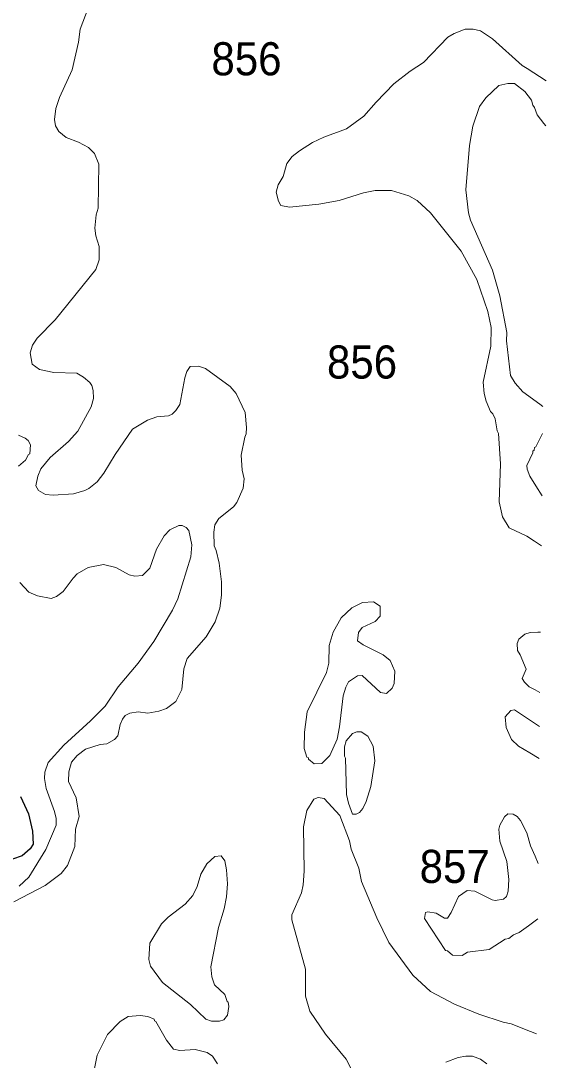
# Model space of a CAD drawing. Extents: x 598.3 to 623.2, y 6902.2 to 6930.1.
# Drawn here: x 621.826 to 623.097, y 6918.158 to 6920.67 of the extents above; entities that cross this region are included whole.
import ezdxf

# ---------------------------------------------------------------- set-up
doc = ezdxf.new("R2010")
doc.units = 0
doc.header["$LTSCALE"] = 0.032
doc.layers.add('1', color=7, linetype='Continuous', lineweight=25)
doc.layers.add('2', color=7, linetype='Continuous', lineweight=13)
doc.layers.add('21', color=7, linetype='Continuous')

msp = doc.modelspace()

# ---------------------------------------------------------------- linework, layer by layer
at = {"layer": '1'}
msp.add_lwpolyline([(621.825, 6918.7953), (621.8449, 6918.7537), (621.8547, 6918.7113), (621.8561, 6918.6804), (621.8488, 6918.669), (621.8297, 6918.6517), (621.8062, 6918.6442)], dxfattribs=at)
at = {"layer": '2'}
for points in [[(621.9909, 6919.5399), (621.9808, 6919.5345), (621.9533, 6919.5264), (621.904, 6919.5233), (621.8859, 6919.5255), (621.8687, 6919.5351), (621.8623, 6919.5461), (621.8672, 6919.5692), (621.8747, 6919.5873), (621.8968, 6919.6148), (621.9417, 6919.6531), (621.9642, 6919.678), (621.9962, 6919.7372), (622.002, 6919.7572), (622.0013, 6919.7761), (621.998, 6919.7887), (621.9931, 6919.796), (621.9778, 6919.8089), (621.9614, 6919.818), (621.9059, 6919.8202), (621.8714, 6919.8275), (621.8532, 6919.8399), (621.8491, 6919.8676), (621.8546, 6919.8863), (621.8658, 6919.9032), (621.9095, 6919.9472), (622.0073, 6920.0689), (622.0159, 6920.0926), (622.0158, 6920.1247), (622.0075, 6920.1499), (622.0053, 6920.1691), (622.0085, 6920.2006), (622.0134, 6920.217), (622.0147, 6920.3232), (622.0042, 6920.3489), (621.9895, 6920.3638), (621.9656, 6920.3768), (621.9358, 6920.3878), (621.9177, 6920.4025), (621.9102, 6920.4159), (621.9074, 6920.4314), (621.9105, 6920.4581), (621.9196, 6920.4844), (621.9504, 6920.5511), (621.9655, 6920.6179), (621.9697, 6920.6495), (621.989, 6920.7008)], [(623.0967, 6920.5251), (623.0504, 6920.5546), (623.0388, 6920.562), (622.9667, 6920.6262), (622.9381, 6920.6459), (622.9203, 6920.65), (622.901, 6920.65), (622.8742, 6920.6393), (622.8587, 6920.63), (622.7998, 6920.5687), (622.7678, 6920.5483), (622.7279, 6920.5179), (622.6852, 6920.4736), (622.6557, 6920.4392), (622.6133, 6920.4085), (622.5585, 6920.3883), (622.5313, 6920.3755), (622.5002, 6920.3559), (622.4821, 6920.3416), (622.4697, 6920.3249), (622.4603, 6920.2934), (622.4487, 6920.2731), (622.4433, 6920.2556), (622.449, 6920.2343), (622.4553, 6920.2238), (622.4755, 6920.2195), (622.5468, 6920.2265), (622.596, 6920.2356), (622.6548, 6920.2543), (622.6834, 6920.2598), (622.7225, 6920.2598), (622.7641, 6920.2471), (622.7846, 6920.2358), (622.8168, 6920.2061), (622.891, 6920.1131), (622.9285, 6920.0445), (622.9558, 6919.9671), (622.9637, 6919.9288), (622.963, 6919.8838), (622.9444, 6919.7967), (622.9467, 6919.7688), (622.9512, 6919.7506), (622.9619, 6919.7253), (622.9677, 6919.7199), (622.9731, 6919.7079), (622.9784, 6919.6792), (622.9815, 6919.6727), (622.9865, 6919.5991), (622.9832, 6919.5074), (622.9911, 6919.4715), (623.0071, 6919.4442), (623.0498, 6919.4243), (623.0682, 6919.4124), (623.0852, 6919.4014)], [(623.0955, 6920.4158), (623.0909, 6920.4219), (623.0751, 6920.4426), (623.0687, 6920.4603), (623.064, 6920.4659), (623.0608, 6920.4784), (623.0449, 6920.499), (623.0202, 6920.5181), (623.004, 6920.5181), (622.9824, 6920.5139), (622.9509, 6920.4836), (622.9353, 6920.4628), (622.9191, 6920.4149), (622.911, 6920.3682), (622.9023, 6920.261), (622.9086, 6920.2059), (622.9139, 6920.1877), (622.9667, 6920.067), (622.9847, 6920.0052), (623.0016, 6919.9164), (623.001, 6919.8962), (623.0107, 6919.8124), (623.0216, 6919.794), (623.0398, 6919.7735), (623.0812, 6919.7435), (623.0887, 6919.7381)], [(621.8094, 6918.5405), (621.885, 6918.5806), (621.9239, 6918.6089), (621.9388, 6918.6285), (621.9568, 6918.6744), (621.9584, 6918.7162), (621.9672, 6918.747), (621.96, 6918.7921), (621.9415, 6918.8313), (621.9421, 6918.8551), (621.9484, 6918.8781), (621.9622, 6918.894), (621.9823, 6918.9098), (622.0177, 6918.9208), (622.0341, 6918.9227), (622.0524, 6918.9333), (622.0611, 6918.9423), (622.0667, 6918.969), (622.0719, 6918.9819), (622.0788, 6918.9911), (622.0901, 6918.9964), (622.1099, 6919.0003), (622.1332, 6918.997), (622.1595, 6919.0013), (622.1783, 6919.0083), (622.2007, 6919.025), (622.2157, 6919.0535), (622.22, 6919.1041), (622.2281, 6919.1286), (622.2745, 6919.1809), (622.2963, 6919.2174), (622.3072, 6919.2505), (622.3112, 6919.2817), (622.3113, 6919.3143), (622.3055, 6919.3595), (622.2983, 6919.3899), (622.2935, 6919.4011), (622.2927, 6919.434), (622.295, 6919.4519), (622.3049, 6919.4673), (622.3406, 6919.4952), (622.3484, 6919.506), (622.364, 6919.5405), (622.3663, 6919.5629), (622.3616, 6919.5839), (622.3591, 6919.6199), (622.3677, 6919.6639), (622.3711, 6919.6716), (622.372, 6919.687), (622.3684, 6919.7234), (622.3471, 6919.769), (622.332, 6919.7859), (622.2727, 6919.8299), (622.2557, 6919.8349), (622.2359, 6919.8342), (622.2273, 6919.8222), (622.2226, 6919.8071), (622.2109, 6919.7428), (622.201, 6919.7278), (622.1918, 6919.7192), (622.1836, 6919.7152), (622.1554, 6919.7125), (622.1325, 6919.7049), (622.0965, 6919.6832), (622.0544, 6919.6221), (622.0268, 6919.577), (622.0105, 6919.556), (621.9909, 6919.5399)], [(621.8204, 6919.5932), (621.8377, 6919.6082), (621.845, 6919.6218), (621.8483, 6919.6233), (621.8498, 6919.6454), (621.844, 6919.6553), (621.8369, 6919.6616), (621.8207, 6919.6689)], [(623.088, 6919.6727), (623.082, 6919.6609), (623.0714, 6919.6401), (623.068, 6919.6383), (623.0673, 6919.632), (623.0642, 6919.6298), (623.0641, 6919.6255), (623.0496, 6919.5951), (623.0503, 6919.5862), (623.0568, 6919.5694), (623.0715, 6919.546), (623.0865, 6919.5222)], [(621.8224, 6918.5785), (621.8458, 6918.6005), (621.887, 6918.6674), (621.9114, 6918.7262), (621.9114, 6918.7421), (621.9078, 6918.7592), (621.8871, 6918.8149), (621.8834, 6918.8387), (621.8839, 6918.8541), (621.8921, 6918.8773), (621.9298, 6918.9191), (621.9943, 6918.978), (622.0298, 6919.0137), (622.0619, 6919.0602), (622.1102, 6919.1179), (622.1477, 6919.1695), (622.193, 6919.2454), (622.2058, 6919.2726), (622.237, 6919.3741), (622.24, 6919.4032), (622.2327, 6919.438), (622.2263, 6919.4451), (622.2159, 6919.4502), (622.2084, 6919.4501), (622.1863, 6919.4401), (622.1727, 6919.4252), (622.1541, 6919.3927), (622.1379, 6919.3469), (622.1202, 6919.329), (622.1019, 6919.3274), (622.0882, 6919.3307), (622.0558, 6919.3491), (622.0261, 6919.3556), (621.9891, 6919.3484), (621.9627, 6919.3332), (621.9528, 6919.3233), (621.9286, 6919.2903), (621.9125, 6919.2785), (621.8994, 6919.2739), (621.8661, 6919.2804), (621.8451, 6919.2891), (621.8238, 6919.3123)], [(623.0831, 6919.1925), (623.0763, 6919.1922), (623.0577, 6919.1913), (623.0451, 6919.1873), (623.0304, 6919.1752), (623.0268, 6919.1652), (623.0271, 6919.1479), (623.034, 6919.1379), (623.0479, 6919.1032), (623.0385, 6919.0802), (623.0438, 6919.0716), (623.0558, 6919.0603), (623.0699, 6919.053), (623.0816, 6919.0469)], [(623.0808, 6918.9646), (623.0682, 6918.9729), (623.0198, 6919.005), (623.0113, 6919.0033), (622.9978, 6918.9878), (622.9997, 6918.9621), (623.0125, 6918.9332), (623.0298, 6918.9171), (623.0569, 6918.9008), (623.08, 6918.8869)], [(623.0732, 6918.2214), (623.0585, 6918.2273), (623.0121, 6918.2459), (622.9927, 6918.25), (622.9341, 6918.2695), (622.875, 6918.2935), (622.8167, 6918.3242), (622.7739, 6918.3636), (622.7162, 6918.4424), (622.6869, 6918.5023), (622.6497, 6918.5899), (622.6433, 6918.6218), (622.6249, 6918.6683), (622.6206, 6918.6884), (622.5977, 6918.7494), (622.5599, 6918.7904), (622.5453, 6918.7929), (622.5349, 6918.789), (622.5176, 6918.7614), (622.5097, 6918.7216), (622.5113, 6918.6152), (622.5088, 6918.5818), (622.5048, 6918.5621), (622.4812, 6918.5091), (622.4813, 6918.4974), (622.5143, 6918.3784), (622.5144, 6918.3131), (622.5252, 6918.2769), (622.563, 6918.2208), (622.6126, 6918.1607), (622.6277, 6918.132)], [(623.0761, 6918.4995), (623.0537, 6918.4831), (623.0311, 6918.4665), (623.0174, 6918.4612), (623.0065, 6918.4523), (622.9977, 6918.4506), (622.9587, 6918.4255), (622.9066, 6918.4189), (622.8931, 6918.4111), (622.8702, 6918.4121), (622.8576, 6918.4226), (622.8535, 6918.4234), (622.8027, 6918.5008), (622.805, 6918.5151), (622.8106, 6918.5163), (622.8304, 6918.5132), (622.8505, 6918.5009), (622.8578, 6918.5011), (622.8671, 6918.5147), (622.8847, 6918.5538), (622.9057, 6918.568), (622.9239, 6918.5662), (622.9662, 6918.5454), (622.9734, 6918.5439), (622.9934, 6918.547), (623.0008, 6918.5536), (623.0043, 6918.5662), (623.0066, 6918.5948), (623.0017, 6918.6385), (622.9847, 6918.6873), (622.9824, 6918.7165), (622.9849, 6918.7262), (622.996, 6918.7458), (623.0036, 6918.7531), (623.017, 6918.7526), (623.0264, 6918.7466), (623.0346, 6918.7376), (623.0499, 6918.7076), (623.0588, 6918.6764), (623.0699, 6918.6507), (623.0774, 6918.6332)], [(622.3017, 6918.149), (622.2896, 6918.1679), (622.2771, 6918.1763), (622.2481, 6918.1835), (622.2104, 6918.1812), (622.1957, 6918.1849), (622.1782, 6918.2067), (622.1529, 6918.2517), (622.1495, 6918.2532), (622.1483, 6918.2573), (622.133, 6918.2637), (622.1144, 6918.2661), (622.0861, 6918.2636), (622.066, 6918.2518), (622.0357, 6918.2203), (622.0111, 6918.17), (621.9996, 6918.1137)], [(622.9534, 6918.1493), (622.9381, 6918.1607), (622.9184, 6918.1681), (622.902, 6918.1681), (622.8834, 6918.1643), (622.8542, 6918.1534)]]:
    msp.add_lwpolyline(points, dxfattribs=at)
for points in [[(622.606, 6919.0386), (622.6119, 6919.0594), (622.6187, 6919.0721), (622.64, 6919.0869), (622.6514, 6919.0876), (622.6961, 6919.0464), (622.7105, 6919.0442), (622.7239, 6919.0567), (622.7288, 6919.0686), (622.7306, 6919.0982), (622.7191, 6919.1241), (622.7025, 6919.1378), (622.654, 6919.1616), (622.64, 6919.1714), (622.6431, 6919.1919), (622.6517, 6919.2037), (622.6833, 6919.2179), (622.695, 6919.2308), (622.695, 6919.2556), (622.6789, 6919.2657), (622.6525, 6919.2641), (622.627, 6919.2512), (622.6005, 6919.2271), (622.5811, 6919.1927), (622.5721, 6919.1604), (622.5711, 6919.1175), (622.5655, 6919.0953), (622.5185, 6918.9995), (622.5123, 6918.9511), (622.5114, 6918.911), (622.5178, 6918.8904), (622.5217, 6918.8884), (622.5219, 6918.8854), (622.5354, 6918.874), (622.5544, 6918.8749), (622.5738, 6918.894), (622.5912, 6918.9341), (622.597, 6918.964)], [(622.6779, 6918.9168), (622.665, 6918.9412), (622.6494, 6918.9517), (622.6383, 6918.9517), (622.6285, 6918.9475), (622.6125, 6918.9299), (622.6092, 6918.9156), (622.6092, 6918.8927), (622.6116, 6918.8877), (622.6141, 6918.8002), (622.6182, 6918.7788), (622.6281, 6918.7527), (622.6367, 6918.7527), (622.6451, 6918.7567), (622.6528, 6918.7662), (622.661, 6918.7835), (622.6723, 6918.8198), (622.682, 6918.8818)], [(622.3041, 6918.4785), (622.3179, 6918.5241), (622.3235, 6918.553), (622.3258, 6918.5845), (622.3234, 6918.618), (622.3193, 6918.6401), (622.3104, 6918.6521), (622.295, 6918.6505), (622.2758, 6918.6322), (622.2617, 6918.6072), (622.2528, 6918.578), (622.2418, 6918.5562), (622.2232, 6918.535), (622.1821, 6918.5037), (622.1666, 6918.4874), (622.1381, 6918.4406), (622.1357, 6918.4016), (622.1397, 6918.3854), (622.1688, 6918.3462), (622.2366, 6918.293), (622.2732, 6918.2574), (622.2871, 6918.2524), (622.3064, 6918.2524), (622.317, 6918.2555), (622.3259, 6918.2667), (622.3292, 6918.2875), (622.3274, 6918.2982), (622.3249, 6918.2997), (622.3193, 6918.317), (622.2945, 6918.3404), (622.288, 6918.3594), (622.2854, 6918.3838)]]:
    msp.add_lwpolyline(points, close=True, dxfattribs=at)

# ---------------------------------------------------------------- texts
at = {"layer": '21', "width": 0.95}
for s, p in [('856', (622.287, 6920.5381)), ('856', (622.5665, 6919.8053)), ('857', (622.7906, 6918.5864))]:
    msp.add_text(s, height=0.08, dxfattribs=at).set_placement(p)

doc.saveas('drawing.dxf')
